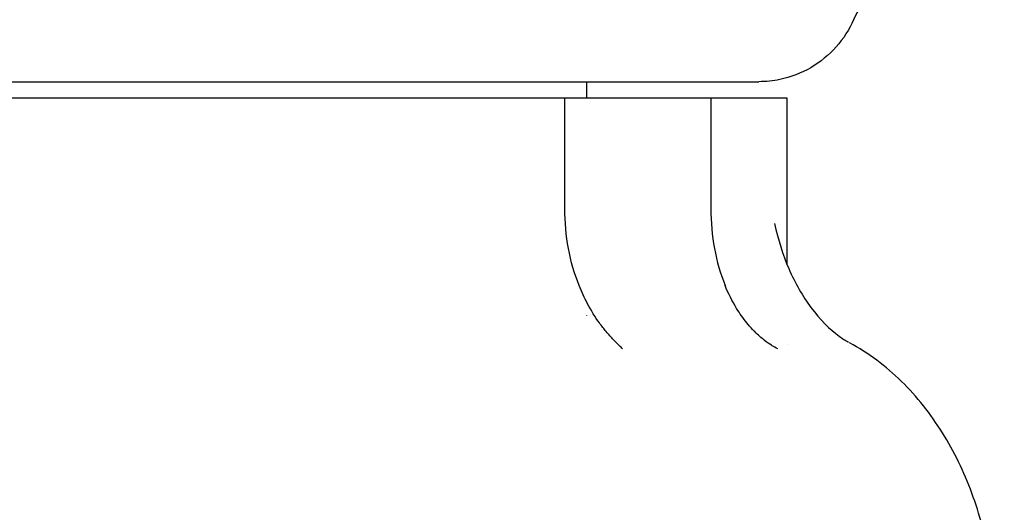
# Model space of a CAD drawing. Header units: inches. Extents: x 1 to 669, y 0 to 417.
# Tile 400 of 448: x 524.999 to 526.191, y 237.636 to 238.232. Entities that reach past the tile are written whole.
import ezdxf

# ---------------------------------------------------------------- set-up
doc = ezdxf.new("R2010")
doc.units = ezdxf.units.IN
doc.header["$LTSCALE"] = 12
doc.header["$MEASUREMENT"] = 0
doc.header["$PDMODE"] = 1
doc.layers.get('Defpoints').update_dxf_attribs({"linetype": 'CONTINUOUS'})
doc.layers.add('D', color=2, linetype='CONTINUOUS')
doc.layers.add('Q', color=4, linetype='CONTINUOUS')
doc.styles.get("Standard").update_dxf_attribs({"font": 'SIMPLEX.SHX', "width": 0.875})
doc.dimstyles.new('STANDARD$0', dxfattribs={"dimscale": 32, "dimtxt": 0.09375, "dimasz": 0.0625, "dimexe": 0.03125, "dimexo": 0.03125, "dimgap": 0.03125, "dimtad": 1, "dimtih": 1, "dimtoh": 1, "dimdec": 4, "dimzin": 12, "dimdsep": 46, "dimlunit": 5, "dimtxsty": 'Standard', "dimcen": -0.03125, "dimclrd": 256, "dimclre": 256, "dimclrt": 256, "dimadec": 0, "dimazin": 0, "dimtfac": 0.875, "dimtdec": 4, "dimtofl": 0, "dimtmove": 0, "dimatfit": 3, "dimfxl": 1, "dimtolj": 1, "dimtzin": 12, "dimlwd": 13, "dimlwe": 13, "dimarcsym": 0})

# ---------------------------------------------------------------- blocks, each defined once
blk = doc.blocks.new('*D31')
at = {"layer": 'D', "lineweight": 13, "transparency": 16777216}
for p, q in [((512.9142, 246.621), (474.3918, 246.621)), ((475.3918, 244.621), (475.3918, 208.621)), ((475.3918, 167.621), (475.3918, 203.621)), ((525.1908, 165.621), (474.3918, 165.621))]:
    blk.add_line(p, q, dxfattribs=at)
at = {"layer": 'D', "transparency": 16777216}
for points in [[(475.0584, 244.621), (475.7251, 244.621), (475.3918, 246.621)], [(475.0584, 167.621), (475.7251, 167.621), (475.3918, 165.621)]]:
    blk.add_solid(points, dxfattribs=at)
at = {"layer": 'Defpoints', "color": 0, "transparency": 16777216}
for p in [(513.9142, 246.621), (475.3918, 165.621), (526.1908, 165.621)]:
    blk.add_point(p, dxfattribs=at)
at = {"layer": 'D', "transparency": 16777216, "insert": (475.3918, 206.121), "char_height": 3, "attachment_point": 5}
blk.add_mtext('\\A1;81{}{\\C2;%%p1}', dxfattribs=at)
blk = doc.blocks.new('*D57')
at = {"layer": 'D', "lineweight": 13, "transparency": 16777216}
for p, q in [((500.1126, 320.496), (456.1663, 320.496)), ((457.1663, 318.496), (457.1663, 250.5585)), ((457.1663, 167.621), (457.1663, 245.5585)), ((525.1908, 165.621), (456.1663, 165.621))]:
    blk.add_line(p, q, dxfattribs=at)
at = {"layer": 'D', "transparency": 16777216}
for points in [[(456.833, 318.496), (457.4996, 318.496), (457.1663, 320.496)], [(456.833, 167.621), (457.4996, 167.621), (457.1663, 165.621)]]:
    blk.add_solid(points, dxfattribs=at)
at = {"layer": 'Defpoints', "color": 0, "transparency": 16777216}
for p in [(501.1126, 320.496), (457.1663, 165.621), (526.1908, 165.621)]:
    blk.add_point(p, dxfattribs=at)
at = {"layer": 'D', "transparency": 16777216, "insert": (457.1663, 248.0585), "char_height": 3, "attachment_point": 5}
blk.add_mtext('\\A1;155{}{\\C2;%%p1}', dxfattribs=at)

msp = doc.modelspace()

# ---------------------------------------------------------------- linework, layer by layer
at = {"layer": 'Q'}
for p, q in [((525.68542, 238.13747), (525.68542, 238.15747)), ((525.92792, 238.13747), (524.69292, 238.13747)), ((525.65867, 238.00352), (525.65867, 238.13747)), ((525.83544, 238.13747), (525.83544, 238.00352)), ((525.92792, 237.93586), (525.92792, 238.13747)), ((525.68542, 237.87435), (525.68542, 237.87438)), ((525.92792, 237.83923), (525.92792, 237.83924))]:
    msp.add_line(p, q, dxfattribs=at)
msp.add_arc((526.12292, 238.18247), 0.125, 90, 156.42949, dxfattribs=at)
at = {"layer": 'Q', "extrusion": (0, 0, -1)}
msp.add_ellipse((525.79125, 238.00352), major_axis=(0, 0.1875), ratio=0.7071068, start_param=-2.0866676, end_param=-1.5707983, dxfattribs=at)
at = {"layer": 'Q'}
msp.add_ellipse((525.96803, 238.00352), major_axis=(0, -0.1875), ratio=0.7071068, start_param=-1.5707944, end_param=-1.054925, dxfattribs=at)
for points, knots in [([(526.00827, 238.23246), (526.00307, 238.22054), (525.99584, 238.20934), (525.97842, 238.1897), (525.96794, 238.18106), (525.94494, 238.16764), (525.9321, 238.16278), (525.91487, 238.15921), (525.91069, 238.15857), (525.90225, 238.15769), (525.89798, 238.15747), (525.89373, 238.15747)], [0.00001424, 0.00001424, 0.00001424, 0.00001424, 0.03904226, 0.03904226, 0.07877612, 0.07877612, 0.11892216, 0.11892216, 0.13157443, 0.13157443, 0.14435817, 0.14435817, 0.14435817, 0.14435817]), ([(524.80413, 238.15747), (524.82573, 238.15747), (524.87802, 238.15747), (525.01024, 238.15747), (525.24657, 238.15747), (525.51687, 238.15747), (525.76086, 238.15747), (525.8758, 238.15747), (525.89373, 238.15747), (525.89373, 238.15747)], [-4.6271366, -4.6271366, -4.6271366, -4.6271366, -4.2966268, -3.9661171, -3.3050976, -2.4237382, -1.9830585, -1.1016992, -0.7679143, -0.7679143, -0.7679143, -0.7679143]), ([(525.91274, 237.98594), (525.91671, 237.96652), (525.92264, 237.94797), (525.93748, 237.91356), (525.94676, 237.89756), (525.96761, 237.86953), (525.97959, 237.85771), (525.99476, 237.84666), (525.9985, 237.84427), (526.00212, 237.84224)], [0, 0, 0, 0, 0.06147067, 0.06147067, 0.12713057, 0.12713057, 0.19916133, 0.19916133, 0.22316411, 0.22316411, 0.22316411, 0.22316411]), ([(525.72486, 237.838), (525.72443, 237.83845), (525.72398, 237.8389), (525.72365, 237.83923), (525.72213, 237.84073), (525.71999, 237.84279), (525.71737, 237.84548), (525.71485, 237.84807), (525.7119, 237.85126), (525.70867, 237.8551), (525.70611, 237.85816), (525.70337, 237.86163), (525.70056, 237.86554), (525.6954, 237.87269), (525.69058, 237.8805), (525.68616, 237.88885), (525.68245, 237.89587), (525.67903, 237.90328), (525.67592, 237.91102)], [0.01028684, 0.01028684, 0.01028684, 0.01028684, 0.01590204, 0.01590204, 0.01590204, 0.04152511, 0.04152511, 0.04152511, 0.06622769, 0.06622769, 0.06622769, 0.08584187, 0.08584187, 0.08584187, 0.12176368, 0.12176368, 0.12176368, 0.15193376, 0.15193376, 0.15193376, 0.15193376]), ([(525.90985, 237.838), (525.90944, 237.83824), (525.90905, 237.83848), (525.90872, 237.83869), (525.90645, 237.84009), (525.90355, 237.84208), (525.90022, 237.84469), (525.89673, 237.84744), (525.89276, 237.85089), (525.88858, 237.8551), (525.88836, 237.85531), (525.88815, 237.85553), (525.88793, 237.85575), (525.8854, 237.85834), (525.88295, 237.86104), (525.88058, 237.86385), (525.87617, 237.86909), (525.87205, 237.87471), (525.86824, 237.88066), (525.86772, 237.88147), (525.86721, 237.88228), (525.8667, 237.8831), (525.86134, 237.8918), (525.85666, 237.90115), (525.8527, 237.91102)], [0, 0, 0, 0, 0.00751439, 0.00751439, 0.00751439, 0.0584373, 0.0584373, 0.0584373, 0.11181491, 0.11181491, 0.11181491, 0.11455304, 0.11455304, 0.11455304, 0.14677206, 0.14677206, 0.14677206, 0.20686819, 0.20686819, 0.20686819, 0.2150298, 0.2150298, 0.2150298, 0.30156032, 0.30156032, 0.30156032, 0.30156032]), ([(526.18015, 237.49597), (526.18015, 237.52406), (526.17775, 237.55216), (526.16819, 237.60714), (526.16102, 237.63404), (526.14198, 237.68545), (526.13011, 237.70997), (526.10171, 237.75543), (526.08518, 237.77637), (526.04757, 237.81321), (526.02648, 237.82912), (526.00344, 237.84156)], [4.712389, 4.712389, 4.712389, 4.712389, 4.9536085, 4.9536085, 5.1948279, 5.1948279, 5.4360474, 5.4360474, 5.6772669, 5.6772669, 5.9184864, 5.9184864, 5.9184864, 5.9184864])]:
    msp.add_open_spline(points, degree=3, knots=knots, dxfattribs=at)
for points in [[(525.72857, 237.83433), (525.72729, 237.83552), (525.72606, 237.83675), (525.72486, 237.83799)], [(525.91639, 237.83433), (525.91415, 237.83552), (525.91196, 237.83674), (525.90985, 237.83799)]]:
    msp.add_open_spline(points, degree=3, dxfattribs=at)

# ---------------------------------------------------------------- dimensions: what is measured, and where the dimension line sits
at = {"layer": 'D'}
for base, p1, override, picture, middle in [((457.1663, 165.62097), (501.11257, 320.49597), {"dimdec": 1, "dimtp": 1, "dimtm": 1, "dimtdec": 4, "dimtzin": 12, "dimarcsym": 1}, '*D57', (457.1663, 248.05847)), ((475.39178, 165.62097), (513.91424, 246.62097), {"dimdec": 1, "dimtp": 1, "dimtm": 1, "dimarcsym": 1}, '*D31', (475.39178, 206.12097))]:
    dim = msp.add_linear_dim(base=base, p1=p1, p2=(526.1908, 165.62097), angle=90, text='<>{}{\\C2;%%p1}', dimstyle='STANDARD$0', override=override, dxfattribs=at)
    dim.commit()
    dim.dimension.update_dxf_attribs({"geometry": picture, "text_midpoint": middle, "dimtype": 160})

doc.saveas('drawing.dxf')
